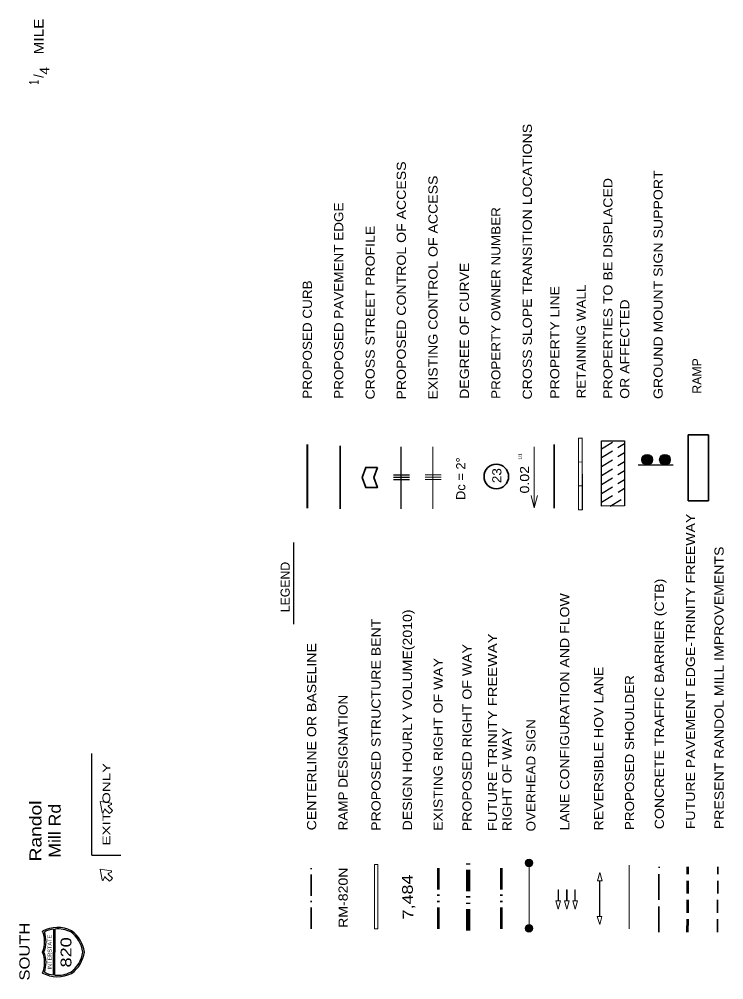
# Model space of a CAD drawing. Extents: x 2363427 to 2368559, y 6957299 to 6980140.
# Drawn here: x 2365142 to 2366065, y 6970327 to 6971585 of the extents above; entities that cross this region are included whole.
import ezdxf
from ezdxf.enums import TextEntityAlignment as Align

# ---------------------------------------------------------------- set-up
doc = ezdxf.new("R2010")
doc.units = 0
doc.header["$LTSCALE"] = 5.6
for name, pattern in [('DASH_DOUBLE_DOT', [9.2, 5, -1.2, 0.3, -1.2, 0.3, -1.2]), ('DOT_DASHED', [7.7, 5, -1.2, 0.3, -1.2]), ('LONG_DASHED', [7.5, 6, -1.5]), ('MEDIUM_DASHED', [4.5, 3, -1.5])]:
    doc.linetypes.add(name, pattern=pattern)
for name, color, linetype, lineweight in [('1', 7, 'Continuous', 13), ('13', 7, 'Continuous', 13), ('14', 7, 'Continuous', 13), ('2', 7, 'Continuous', 13), ('3', 7, 'Continuous', 35), ('48', 7, 'Continuous', 25), ('5', 7, 'MEDIUM_DASHED', 40), ('60', 7, 'DASH_DOUBLE_DOT', 53), ('62', 7, 'Continuous', 25)]:
    doc.layers.add(name, color=color, linetype=linetype, lineweight=lineweight)

msp = doc.modelspace()

# ---------------------------------------------------------------- hatches: boundary and pattern name
at = {"layer": '3'}
for points in [[(2365964.272, 6971014.773, 1), (2365964.272, 6971000.894, 1)], [(2365987.54, 6971014.772, 1), (2365987.54, 6971000.893, 1)], [(2365809.55, 6970484.713, 1), (2365809.55, 6970474.712, 1)], [(2365809.473, 6970399.412, 1), (2365809.473, 6970389.411, 1)]]:
    msp.add_hatch(color=256, dxfattribs=at).paths.add_polyline_path(points)

# ---------------------------------------------------------------- linework, layer by layer
at = {"layer": '1', "linetype": 'MEDIUM_DASHED', "lineweight": 25}
for p, q in [((2365904.525, 6971022.279), (2365921.476, 6971032.56)), ((2365904.528, 6971010.585), (2365934.764, 6971028.923)), ((2365904.531, 6970998.893), (2365934.765, 6971017.228)), ((2365904.533, 6970987.197), (2365934.767, 6971005.532)), ((2365904.536, 6970975.503), (2365934.769, 6970993.838)), ((2365904.538, 6970963.808), (2365934.771, 6970982.142)), ((2365904.541, 6970952.114), (2365934.772, 6970970.448)), ((2365915.697, 6970947.182), (2365934.774, 6970958.751))]:
    msp.add_line(p, q, dxfattribs=at)
at = {"layer": '1', "lineweight": 25}
msp.add_lwpolyline([(2365934.776, 6970947.418), (2365904.542, 6970947.18), (2365904.524, 6971032.429), (2365934.763, 6971032.664)], close=True, dxfattribs=at)
at = {"layer": '14'}
for points in [[(2365902.449, 6970424.371), (2365902.45, 6970456.525), (2365905.19, 6970456.525), (2365902.106, 6970467.192), (2365899.115, 6970456.525), (2365901.763, 6970456.525), (2365901.762, 6970424.371)], [(2365847.607, 6970444.564), (2365847.607, 6970430.099), (2365844.868, 6970430.099), (2365847.951, 6970419.432), (2365850.942, 6970430.099), (2365848.294, 6970430.099), (2365848.294, 6970444.564)], [(2365858.738, 6970444.564), (2365858.738, 6970430.099), (2365855.999, 6970430.099), (2365859.082, 6970419.432), (2365862.073, 6970430.099), (2365859.425, 6970430.099), (2365859.425, 6970444.564)], [(2365869.521, 6970444.564), (2365869.521, 6970430.099), (2365866.782, 6970430.099), (2365869.865, 6970419.432), (2365872.856, 6970430.101), (2365870.208, 6970430.099), (2365870.208, 6970444.564)], [(2365901.762, 6970424.371), (2365901.762, 6970409.906), (2365899.022, 6970409.906), (2365902.106, 6970399.239), (2365905.097, 6970409.908), (2365902.449, 6970409.906), (2365902.449, 6970424.371)]]:
    msp.add_lwpolyline(points, close=True, dxfattribs=at)
at = {"layer": '2', "linetype": 'LONG_DASHED', "lineweight": 35}
msp.add_line((2365979.441, 6970389.373), (2365979.779, 6970474.657), dxfattribs=at)
at = {"layer": '2', "linetype": 'MEDIUM_DASHED', "lineweight": 35}
msp.add_line((2366056.415, 6970389.373), (2366056.753, 6970474.657), dxfattribs=at)
at = {"layer": '3', "lineweight": 13}
for p, q in [((2365874.389, 6970942.346), (2365874.355, 6971036.099)), ((2365874.375, 6971036.1), (2365879.389, 6971036.101)), ((2365879.401, 6970942.348), (2365879.369, 6971036.1)), ((2365518.644, 6970944.206), (2365518.644, 6971027.75)), ((2365518.644, 6971026.98), (2365518.644, 6971026.22)), ((2365520.144, 6970944.206), (2365520.144, 6971027.75)), ((2365683.501, 6970943.586), (2365683.501, 6971024.82)), ((2365816.407, 6970944.876), (2365816.407, 6971024.82)), ((2365874.386, 6971004.849), (2365879.4, 6971004.85)), ((2365673.431, 6970987.958), (2365694.602, 6970987.958)), ((2365673.431, 6970984.958), (2365694.602, 6970984.958)), ((2365673.431, 6970981.958), (2365694.602, 6970981.958)), ((2365874.394, 6970973.598), (2365879.407, 6970973.599)), ((2365816.407, 6970944.876), (2365812.307, 6970960.937)), ((2365816.407, 6970944.876), (2365820.507, 6970960.937)), ((2365874.404, 6970942.345), (2365879.417, 6970942.346)), ((2365607.188, 6970393.598), (2365607.188, 6970477.902)), ((2365607.188, 6970477.902), (2365611.788, 6970477.902)), ((2365611.788, 6970393.598), (2365611.788, 6970477.902)), ((2365809.551, 6970479.712), (2365809.551, 6970393.868)), ((2365940.555, 6970393.505), (2365940.555, 6970477.049)), ((2365607.188, 6970393.598), (2365611.788, 6970393.598))]:
    msp.add_line(p, q, dxfattribs=at)
at = {"layer": '3'}
for p, q in [((2365562.106, 6971026.22), (2365562.106, 6970943.446)), ((2365842.71, 6970944.206), (2365842.71, 6971027.75))]:
    msp.add_line(p, q, dxfattribs=at)
at = {"layer": '3', "lineweight": 25}
for p, q in [((2365642.027, 6970943.586), (2365642.027, 6971024.82)), ((2365952.38, 6971001.016), (2365998.423, 6971001.016)), ((2365631.957, 6970987.958), (2365653.128, 6970987.958)), ((2365631.957, 6970984.958), (2365653.128, 6970984.958)), ((2365631.957, 6970981.958), (2365653.128, 6970981.958)), ((2365501.502, 6970792.473), (2365501.502, 6970899.498))]:
    msp.add_line(p, q, dxfattribs=at)
at = {"layer": '3', "linetype": 'DOT_DASHED'}
msp.add_line((2365524.247, 6970393.718), (2365524.247, 6970478.092), dxfattribs=at)
at = {"layer": '3', "linetype": 'DASH_DOUBLE_DOT', "lineweight": 53}
msp.add_line((2365691.072, 6970393.718), (2365691.072, 6970478.092), dxfattribs=at)
at = {"layer": '3', "linetype": 'DASH_DOUBLE_DOT', "lineweight": 90}
msp.add_line((2365729.984, 6970391.418), (2365729.984, 6970482.472), dxfattribs=at)
at = {"layer": '3', "lineweight": 13}
msp.add_lwpolyline([(2365874.389, 6970942.346), (2365874.389, 6971036.1), (2365879.369, 6971036.1), (2365879.369, 6970942.346)], close=True, dxfattribs=at)
at = {"layer": '3'}
msp.add_lwpolyline([(2365611.078, 6970997.758), (2365606.538, 6970984.588), (2365611.078, 6970971.427), (2365595.817, 6970971.427), (2365591.277, 6970984.588), (2365595.817, 6970997.758)], close=True, dxfattribs=at)
at = {"layer": '3', "lineweight": 25}
for centre in [(2365964.272, 6971007.833), (2365987.54, 6971007.832)]:
    msp.add_circle(centre, 6.94, dxfattribs=at)
at = {"layer": '3'}
msp.add_circle((2365766.72, 6970985.861), 16.098, dxfattribs=at)
at = {"layer": '3', "lineweight": 13}
for centre in [(2365809.55, 6970479.712), (2365809.473, 6970394.411)]:
    msp.add_circle(centre, 5, dxfattribs=at)
at = {"layer": '48'}
for p, q in [((2365237.063, 6970490.062), (2365237.063, 6970623.283)), ((2365237.063, 6970490.062), (2365275.082, 6970490.062)), ((2365186.886, 6970393.15), (2365186.894, 6970363.141)), ((2365188.776, 6970393.345), (2365188.776, 6970363.141)), ((2365186.878, 6970333.148), (2365186.894, 6970363.141)), ((2365188.784, 6970332.96), (2365188.776, 6970363.141))]:
    msp.add_line(p, q, dxfattribs=at)
at = {"layer": '48', "lineweight": 13}
for p, q in [((2365262.595, 6970556.575), (2365258.829, 6970554.805)), ((2365250.665, 6970546.288), (2365250.669, 6970546.315)), ((2365253.849, 6970549.84), (2365252.109, 6970546.09)), ((2365248.209, 6970471.837), (2365262.37, 6970469.384)), ((2365250.669, 6970457.684), (2365248.209, 6970471.837)), ((2365262.595, 6970467.944), (2365258.829, 6970466.174)), ((2365253.849, 6970461.208), (2365252.109, 6970457.458))]:
    msp.add_line(p, q, dxfattribs=at)
for points in [[(2365250.669, 6970546.315), (2365248.209, 6970560.468), (2365262.37, 6970558.015)], [(2365258.686, 6970553.995), (2365264.2, 6970548.498), (2365262.197, 6970546.494), (2365260.186, 6970544.492), (2365254.682, 6970549.99)], [(2365258.686, 6970465.364), (2365264.2, 6970459.866), (2365262.197, 6970457.863), (2365260.186, 6970455.861), (2365254.682, 6970461.358)]]:
    msp.add_lwpolyline(points, dxfattribs=at)
at = {"layer": '48'}
for centre, radius, start, end in [((2365259.035, 6970554.366), 0.506, 115.01599, 224.9991), ((2365254.31, 6970549.64), 0.506, 44.9991, 154.98221), ((2365259.035, 6970465.734), 0.506, 115.01599, 224.9991), ((2365254.31, 6970461.009), 0.506, 44.9991, 154.98221), ((2365139.212, 6970377.106), 35.984, 337.18127, 22.03159), ((2365191.984, 6970353.413), 41.954, 63.86407, 117.56645), ((2365139.212, 6970377.106), 37.874, 338.37919, 19.37602), ((2365191.984, 6970353.413), 40.064, 97.31052, 115.17527), ((2365191.984, 6970353.413), 40.064, 64.08061, 94.59259), ((2365186.952, 6970357.859), 38.808, 7.83893, 54.48531), ((2365186.952, 6970357.859), 40.698, 7.47278, 54.70868), ((2365139.213, 6970349.194), 35.984, 337.97019, 22.8205), ((2365139.213, 6970349.194), 37.874, 340.62575, 21.62259), ((2365186.952, 6970368.443), 38.808, 305.51647, 352.16285), ((2365186.952, 6970368.443), 40.698, 305.29309, 352.52899), ((2365191.984, 6970372.889), 41.954, 242.43532, 296.1377), ((2365191.984, 6970372.889), 40.064, 244.8265, 262.69126), ((2365191.984, 6970372.889), 40.064, 265.40918, 295.92116)]:
    msp.add_arc(centre, radius, start, end, dxfattribs=at)
at = {"layer": '48', "lineweight": 13}
for centre, start, end in [((2365262.259, 6970557.261), 294.87947, 80.26061), ((2365251.414, 6970546.417), 189.73759, 335.11873), ((2365262.259, 6970468.63), 294.87947, 80.26061), ((2365251.414, 6970457.785), 189.73759, 335.11873)]:
    msp.add_arc(centre, 0.759, start, end, dxfattribs=at)
at = {"layer": '5', "lineweight": 53}
msp.add_line((2366017.256, 6970389.373), (2366017.594, 6970474.657), dxfattribs=at)
at = {"layer": '60'}
msp.add_line((2365773.455, 6970393.718), (2365773.455, 6970478.092), dxfattribs=at)
at = {"layer": '62'}
for points in [[(2366018.116, 6970954.132), (2366018.116, 6971040.243), (2366044.437, 6971040.243), (2366044.437, 6970954.132)], [(2366044.437, 6970954.132), (2366044.437, 6971040.243), (2366018.116, 6971040.243), (2366018.116, 6970954.132)]]:
    msp.add_lwpolyline(points, close=True, dxfattribs=at)

# ---------------------------------------------------------------- texts
at = {"layer": '13', "width": 1.25}
msp.add_text('7,484', height=14, rotation=91.282, dxfattribs=at).set_placement((2365658.283, 6970406.153))
at = {"layer": '3'}
for s, height, width, p in [('CROSS SLOPE TRANSITION LOCATIONS', 12, 1.15, (2365813.256, 6971086.672)), ('PROPOSED CONTROL OF ACCESS', 12, 1.15, (2365648.346, 6971086.672)), ('GROUND MOUNT SIGN SUPPORT', 12, 1.15, (2365984.631, 6971087.322)), ('EXISTING CONTROL OF ACCESS', 12, 1.15, (2365689.82, 6971086.672)), ('PROPERTIES TO BE DISPLACED', 12, 1.15, (2365918.878, 6971087.513)), ('PROPOSED PAVEMENT EDGE', 12, 1.1, (2365566.385, 6971087.573)), ('PROPERTY OWNER NUMBER', 12, 1.1, (2365772.114, 6971087.513)), ('CROSS STREET PROFILE', 12, 1.15, (2365607.537, 6971086.672)), ('DEGREE OF CURVE', 12, 1.15, (2365730.962, 6971087.513)), ('PROPOSED CURB', 12, 1.1, (2365525.243, 6971087.633)), ('PROPERTY LINE', 12, 1.15, (2365849.309, 6971087.633)), ('RETAINING WALL', 12, 1.1, (2365883.783, 6971088.124)), ('OR AFFECTED', 12, 1.15, (2365940.879, 6971087.513)), ('Dc = 2°', 12, 1.05, (2365726.142, 6970955.077)), ('1/1', 4.18, 0.95, (2365799.905, 6971007.899)), ('23', 12, 1.1, (2365773.414, 6970977.138)), ('0.02', 12, 1.15, (2365809.716, 6970963.677)), ('FUTURE PAVEMENT EDGE-TRINITY FREEWAY', 12, 1.15, (2366026.986, 6970524.013)), ('PRESENT RANDOL MILL IMPROVEMENTS', 12, 1.15, (2366064.442, 6970524.013)), ('CONCRETE TRAFFIC BARRIER (CTB)', 12, 1.15, (2365986.225, 6970524.013)), ('LANE CONFIGURATION AND FLOW', 12, 1.15, (2365862.17, 6970522.408)), ('DESIGN HOURLY VOLUME(2010)', 12, 1.15, (2365656.32, 6970522.538)), ('PROPOSED STRUCTURE BENT', 12, 1.15, (2365615.169, 6970521.868)), ('FUTURE TRINITY FREEWAY ', 12, 1.2, (2365767.676, 6970521.448)), ('CENTERLINE OR BASELINE', 12, 1.15, (2365530.867, 6970522.538)), ('PROPOSED RIGHT OF WAY', 12, 1.15, (2365734.406, 6970521.448)), ('EXISTING RIGHT OF WAY', 12, 1.15, (2365696.532, 6970521.808)), ('REVERSIBLE HOV LANE', 12, 1.15, (2365906.735, 6970522.408)), ('PROPOSED SHOULDER', 12, 1.1, (2365947.153, 6970522.745)), ('RAMP DESIGNATION', 12, 1.1, (2365571.901, 6970522.478)), ('OVERHEAD SIGN', 12, 1.1, (2365818.028, 6970521.081)), ('RIGHT OF WAY', 12, 1.15, (2365786.677, 6970521.448)), ('RM-820N', 12, 1.15, (2365572.111, 6970394.828))]:
    msp.add_text(s, height=height, rotation=90, dxfattribs=dict(at, width=width)).set_placement(p)
msp.add_text('LEGEND', height=12, rotation=90, dxfattribs=at).set_placement((2365496.262, 6970808.164))
at = {"layer": '48'}
for s, height, rotation, width, p in [('MILE', 12.54, 90, 1.2, (2365173.878, 6971562.012)), ('4', 12.54, 90, 1.1, (2365181.43, 6971517.054)), ('1', 12.54, 90, 0.65, (2365167.502, 6971501.967)), ('EXIT  ONLY', 10.13, 89.999, 1.45, (2365261.201, 6970556.745)), ('Randol', 15.68, 90, 1.2, (2365171.15, 6970521.696)), ('Mill Rd', 15.68, 90, 1.1, (2365196.329, 6970522.035)), ('SOUTH', 13.5, 90.001, 1.2, (2365155.699, 6970363.791))]:
    msp.add_text(s, height=height, rotation=rotation, dxfattribs=dict(at, width=width)).set_placement(p, align=Align.CENTER)
msp.add_text('/', height=12.54, rotation=90, dxfattribs=at).set_placement((2365173.878, 6971510.212), align=Align.CENTER)
for s, height, width, p in [('INTERSTATE', 5.197, 1.05, (2365184.464, 6970340.4)), ('820', 14.18, 1.25, (2365210.332, 6970343.01))]:
    msp.add_text(s, height=height, rotation=90.001, dxfattribs=dict(at, width=width)).set_placement(p)
at = {"layer": '62'}
msp.add_text('RAMP', height=12, rotation=90, dxfattribs=at).set_placement((2366035.362, 6971094.294))

doc.saveas('drawing.dxf')
